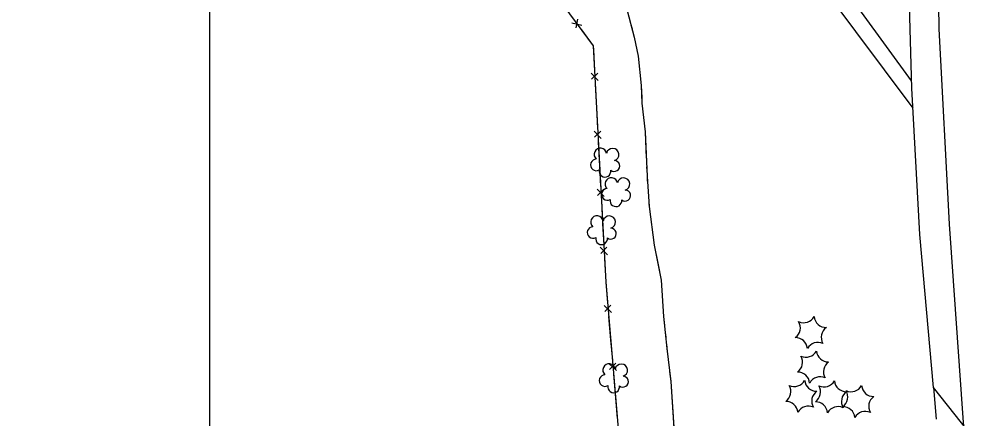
# Model space of a CAD drawing. Extents: x 353423 to 364002, y 127000 to 201942.
# Drawn here: x 360909 to 361364.1, y 129575.3 to 129766.2 of the extents above; entities that cross this region are included whole.
import ezdxf

# ---------------------------------------------------------------- set-up
doc = ezdxf.new("R2010")
doc.units = 0
for name, color, linetype in [('E_DTM_SlopeBottom', 7, 'Continuous'), ('E_DTM_SlopeTop', 7, 'Continuous'), ('E_FEN_Generic', 7, 'Continuous'), ('E_LAND_TreeLine', 7, 'Continuous'), ('E_STRUCT_WingWall', 7, 'Continuous')]:
    doc.layers.add(name, color=color, linetype=linetype)

msp = doc.modelspace()

# ---------------------------------------------------------------- linework, layer by layer
at = {"layer": 'E_DTM_SlopeBottom'}
for p, q in [((361172.76, 129764.33), (361177.55, 129763.27)), ((361175.46, 129766.11), (361174.57, 129762)), ((361181.87, 129740.41), (361185.29, 129736.88)), ((361185.11, 129740.41), (361182.1, 129737.46)), ((361183.34, 129712.68), (361186.75, 129709.15)), ((361186.57, 129712.68), (361183.56, 129709.74)), ((361184.8, 129684.96), (361188.22, 129681.43)), ((361188.03, 129684.96), (361185.02, 129682.01)), ((361186.26, 129657.24), (361189.68, 129653.71)), ((361189.49, 129657.24), (361186.48, 129654.29)), ((361188.08, 129629.48), (361191.61, 129626.07)), ((361191.31, 129629.59), (361188.4, 129626.54)), ((361190.43, 129601.82), (361193.96, 129598.4)), ((361193.66, 129601.93), (361190.75, 129598.88))]:
    msp.add_line(p, q, dxfattribs=at)
for points in [[(360407.27, 130804.74), (360439.73, 130759.75), (360490.26, 130690.73), (360670.73, 130447.81), (360721.87, 130378.76), (360826.04, 130237.28), (360883.23, 130160.42), (360930.64, 130096.44), (361000.73, 130001.84), (361082.18, 129891.3), (361106.51, 129856.97), (361154.89, 129791.52), (361182.92, 129753.46), (361188.88, 129640.57), (361196.9, 129546.21), (361209.22, 129452.29), (361221.13, 129367.62), (361233.6, 129282.65)], [(361394.46, 129527.22), (361371.9, 129556.48), (361345.29, 129590.29), (361338.69, 129663.33), (361334.92, 129733.14), (361332.72, 129812.42), (361332.84, 129898.36), (361336.44, 129995.72), (361338.07, 130031.71), (361379.67, 129975.96), (361377.53, 129911.84), (361376.95, 129848.18), (361378.05, 129785.39), (361379.39, 129738.81), (361383.8, 129663.52), (361388.81, 129597.64), (361392.53, 129549.2), (361394.46, 129527.22)], [(361177.36, 129761.01), (361182.92, 129753.46), (361183.02, 129751.56)], [(361183.02, 129751.56), (361183.54, 129741.65)], [(361183.89, 129735.1), (361184.48, 129723.84)], [(361184.48, 129723.84), (361185.01, 129713.93)], [(361185.35, 129707.38), (361185.95, 129696.11)], [(361185.95, 129696.11), (361186.47, 129686.21)], [(361186.81, 129679.66), (361187.41, 129668.39)], [(361187.41, 129668.39), (361187.93, 129658.48)], [(361188.28, 129651.93), (361188.87, 129640.67)], [(361188.87, 129640.67), (361188.88, 129640.57), (361189.71, 129630.78)], [(361190.26, 129624.25), (361191.22, 129613.01)], [(361191.22, 129613.01), (361192.06, 129603.12)], [(361192.61, 129596.58), (361193.57, 129585.34)], [(361345.3, 129590.27), (361346.56, 129575.11)], [(361193.57, 129585.34), (361194.41, 129575.46)]]:
    msp.add_lwpolyline(points, dxfattribs=at)
at = {"layer": 'E_DTM_SlopeTop'}
for points in [[(361334.82, 129736.64), (361276.43, 129817.07), (361218.41, 129895.06), (361173.92, 129955.59), (361116.6, 130033.88), (361057.88, 130112.91), (361005.23, 130183.79), (360919.7, 130299.92), (360859.57, 130381.04), (360802.73, 130458.17), (360712.34, 130579.92), (360650.2, 130664.74), (360583.26, 130754.37), (360522.68, 130834.6), (360443.16, 130936.49), (360381.32, 131015.53), (360355.42, 131048.77)], [(360359.06, 131031.63), (360412.77, 130962.23), (360456.51, 130906.46), (360514.58, 130829.11), (360575.61, 130749.78), (360615.66, 130696.58), (360651.09, 130648.19), (360678.79, 130610.26), (360711.14, 130566.37), (360768.38, 130488.8), (360811.24, 130431.97), (360853.39, 130374.54), (360875.99, 130343.44), (360911.98, 130295.27), (360943.46, 130251.36), (360971.6, 130213.46), (361000.8, 130174.05), (361030.19, 130135.22), (361061.21, 130091.97), (361110.81, 130026.56), (361166.93, 129950.76), (361239.61, 129851.93), (361335.43, 129723.6)], [(361364.15, 130463.8), (361361.59, 130388.23), (361359.32, 130320.57), (361356.86, 130245.77), (361354.69, 130183.63), (361352.25, 130086.51), (361349.91, 130015.95), (361347.38, 129922.87), (361346.61, 129840.6), (361347.83, 129761.6), (361352.72, 129668.25), (361359.38, 129573.66), (361368.71, 129484.13)]]:
    msp.add_lwpolyline(points, dxfattribs=at)
at = {"layer": 'E_FEN_Generic'}
for centre, radius, start, end in [((361186.33, 129701.61), 2.97, 8.3641, 229.598), ((361192.18, 129701.5), 2.97, 286.0149, 168.9882), ((361184.47, 129696.57), 2.78, 91.335, 299.108), ((361192.94, 129696.03), 2.61, 230.7202, 88.6528), ((361188.54, 129693.57), 2.78, 168.012, 9.0231), ((361191.54, 129687.5), 2.97, 8.3641, 229.598), ((361197.4, 129687.38), 2.97, 286.0149, 168.9882), ((361189.68, 129682.46), 2.78, 91.335, 299.108), ((361198.16, 129681.91), 2.61, 230.7202, 88.6528), ((361193.75, 129679.45), 2.78, 168.012, 9.0231), ((361184.7, 129669.33), 2.97, 8.3641, 229.598), ((361190.55, 129669.21), 2.97, 286.0149, 168.9882), ((361182.83, 129664.29), 2.78, 91.335, 299.108), ((361191.31, 129663.74), 2.61, 230.7202, 88.6528), ((361186.91, 129661.28), 2.78, 168.012, 9.0231), ((361283.33, 129626.95), 5.72, 245.1518, 330.9167), ((361294.04, 129624.68), 5.72, 185.1518, 270.9167), ((361276.02, 129618.81), 5.72, 305.1518, 30.9167), ((361297.42, 129614.27), 5.72, 125.1518, 210.9167), ((361279.4, 129608.41), 5.72, 5.1518, 90.9167), ((361290.11, 129606.14), 5.72, 65.1518, 150.9167), ((361277.08, 129602.33), 5.72, 305.1518, 30.9167), ((361284.4, 129610.46), 5.72, 245.1518, 330.9167), ((361295.1, 129608.19), 5.72, 185.1518, 270.9167), ((361190.46, 129598.65), 2.97, 8.3641, 229.598), ((361196.31, 129598.53), 2.97, 286.0149, 168.9882), ((361298.49, 129597.79), 5.72, 125.1518, 210.9167), ((361188.59, 129593.6), 2.78, 91.335, 299.108), ((361197.07, 129593.06), 2.61, 230.7202, 88.6528), ((361280.47, 129591.92), 5.72, 5.1518, 90.9167), ((361291.18, 129589.65), 5.72, 65.1518, 150.9167), ((361192.67, 129590.6), 2.78, 168.012, 9.0231), ((361271.47, 129588.33), 5.72, 305.1518, 30.9167), ((361278.79, 129596.47), 5.72, 245.1518, 330.9167), ((361289.49, 129594.2), 5.72, 185.1518, 270.9167), ((361285.64, 129588.14), 5.72, 305.1518, 30.9167), ((361292.95, 129596.27), 5.72, 245.1518, 330.9167), ((361303.66, 129594.01), 5.72, 185.1518, 270.9167), ((361305.95, 129593.98), 5.72, 245.1518, 330.9167), ((361316.66, 129591.71), 5.72, 185.1518, 270.9167), ((361292.88, 129583.8), 5.72, 125.1518, 210.9167), ((361307.04, 129583.6), 5.72, 125.1518, 210.9167), ((361298.64, 129585.84), 5.72, 305.1518, 30.9167), ((361320.05, 129581.31), 5.72, 125.1518, 210.9167), ((361274.86, 129577.93), 5.72, 5.1518, 90.9167), ((361285.56, 129575.66), 5.72, 65.1518, 150.9167), ((361289.02, 129577.73), 5.72, 5.1518, 90.9167), ((361299.73, 129575.46), 5.72, 65.1518, 150.9167), ((361302.02, 129575.44), 5.72, 5.1518, 90.9167), ((361312.73, 129573.17), 5.72, 65.1518, 150.9167)]:
    msp.add_arc(centre, radius, start, end, dxfattribs=at)
at = {"layer": 'E_LAND_TreeLine'}
msp.add_line((361000, 129000), (361000, 131500), dxfattribs=at)
at = {"layer": 'E_STRUCT_WingWall'}
for points in [[(361199.08, 129770.26), (361202.52, 129757.63), (361204.37, 129748.49), (361205.74, 129734.48), (361206.18, 129726.02), (361207.64, 129712.32), (361208.6, 129690.97), (361209.59, 129676.73), (361212.02, 129658.18), (361215.35, 129641.49), (361216.5, 129624.19), (361218.11, 129608.86), (361219.89, 129593.11), (361222.02, 129560.94)], [(361200.93, 129763.46), (361201.46, 129761.53)], [(361202.51, 129757.65), (361202.52, 129757.63), (361204.37, 129748.49), (361205.74, 129734.48), (361206.04, 129728.78)], [(361206.04, 129728.78), (361206.18, 129726.02), (361207.64, 129712.32), (361208.21, 129699.73)], [(361208.39, 129695.72), (361208.48, 129693.71)], [(361208.69, 129689.7), (361208.83, 129687.69)], [(361209.1, 129683.68), (361209.24, 129681.68)], [(361209.52, 129677.67), (361209.59, 129676.73), (361212.02, 129658.18), (361213.88, 129648.88)], [(361213.88, 129648.88), (361215.35, 129641.49), (361216.5, 129624.19), (361216.94, 129619.95)], [(361217.37, 129615.96), (361217.58, 129613.96)], [(361218, 129609.96), (361218.11, 129608.86), (361218.22, 129607.96)], [(361218.66, 129603.97), (361218.89, 129601.97)], [(361219.34, 129597.98), (361219.89, 129593.11), (361221.49, 129568.93)]]:
    msp.add_lwpolyline(points, dxfattribs=at)

doc.saveas('drawing.dxf')
